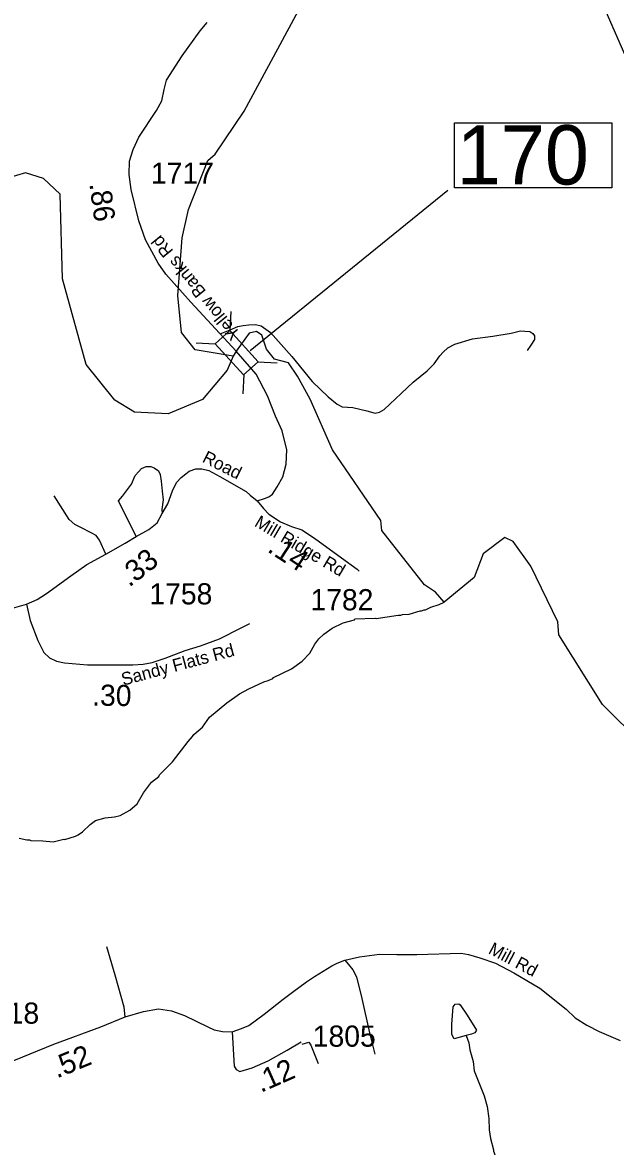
# Model space of a CAD drawing. Extents: x 1248224 to 1454986, y 825081 to 985870.
# Drawn here: x 1359293 to 1362794, y 911096 to 917731 of the extents above; entities that cross this region are included whole.
import ezdxf

# ---------------------------------------------------------------- set-up
doc = ezdxf.new("R2010")
doc.units = 0
for name, color, linetype in [('Exist Hydrographic Creek Single Shore', 7, 'Continuous'), ('Exist Hydrographic Misc Water Feature', 7, 'Continuous'), ('Exist Road Non-System Type 51', 7, 'Continuous'), ('Exist Road Secondary Mileage Hundredths English Label', 7, 'Continuous'), ('Exist Road Secondary Structure Standard Bridge CELL', 7, 'Continuous'), ('Exist Road Secondary Structure Standard Bridge Number Label', 7, 'Continuous'), ('Exist Road Secondary Type 51 Attributed', 7, 'Continuous'), ('Exist Road Secondary Type 51 Label', 7, 'Continuous'), ('Exist Road Secondary Type 51 Number Label', 7, 'Continuous')]:
    doc.layers.add(name, color=color, linetype=linetype)

msp = doc.modelspace()

# ---------------------------------------------------------------- linework, layer by layer
at = {"layer": 'Exist Hydrographic Creek Single Shore'}
for points in [[(1360554.4, 915790.6), (1360536.9, 915761.1), (1360501.8, 915679.7), (1360355.8, 915505.4), (1360153.8, 915420.7), (1359953.8, 915431.3), (1359838.8, 915502.6), (1359668.8, 915712.8), (1359529.8, 916217.9), (1359515.8, 916717.1), (1359417.8, 916811.1), (1359310.4, 916842.9), (1359149.5, 916796), (1359086.3, 916862.1), (1359029.7, 916996.2)], [(1363183, 913242.3), (1362717.9, 913704.7), (1362460, 914117), (1362453.9, 914192.6), (1362293.9, 914520.9), (1362188.9, 914667.4), (1362139.9, 914691.4), (1362011.9, 914595.4), (1361958.9, 914455.4), (1361782.9, 914308.6), (1361731.9, 914368), (1361666.9, 914412), (1361414.9, 914732.2), (1361407.8, 914791.5), (1361123, 915208.3), (1360991.6, 915506.9), (1360916.5, 915644), (1360864, 915722.9), (1360781.4, 915743.6), (1360734.5, 915803.7), (1360706.3, 915886.3), (1360674.4, 915907), (1360631.3, 915897.6), (1360554.4, 915790.6)]]:
    msp.add_lwpolyline(points, dxfattribs=at)
at = {"layer": 'Exist Hydrographic Misc Water Feature'}
for points in [[(1360429.8, 916954.9), (1360601.9, 917207.5), (1361054.8, 918048.7), (1361537.8, 918777.7), (1361662.8, 919152.6), (1361690.8, 919316.3), (1361841.8, 919707.2), (1361835.9, 919854.9), (1361724.8, 920100.2), (1361725.9, 920159.2), (1361701.9, 920176.1), (1361696.9, 920343.7), (1361473.9, 920814.3), (1361399.8, 921249.2), (1361375.8, 921266.1), (1361368.8, 921351.5), (1361273.8, 921560.3)], [(1360536.9, 915761.1), (1360312.9, 915798.3), (1360231.9, 915901.7), (1360210.8, 916118.9), (1360235.9, 916459.8), (1360272.9, 916626.5), (1360386.8, 916916.3), (1360429.8, 916954.9)], [(1359274.2, 912915.7), (1359317.9, 912906.6), (1359333.9, 912906.2), (1359341.8, 912902.1), (1359413.8, 912900.5), (1359473.7, 912895.1), (1359538, 912909.6), (1359543.8, 912908), (1359606.5, 912928.1), (1359622.5, 912935.7), (1359646.9, 912953.1), (1359692, 912996), (1359724.5, 913021.4), (1359780.8, 913036), (1359837, 913042.8), (1359869.1, 913050.1), (1359925.8, 913080.7), (1359970.3, 913118.4), (1360008.1, 913182.8), (1360055.5, 913246.1), (1360098.3, 913280.8), (1360102.5, 913290.7), (1360178.2, 913367), (1360270.8, 913486.8), (1360297.5, 913516.3), (1360303.8, 913528.2), (1360356.7, 913570.9), (1360397.4, 913630), (1360500, 913715.7), (1360573.2, 913768), (1360629.8, 913798.6), (1360718.7, 913838.6), (1360742.8, 913846.1), (1360771.1, 913859.4), (1360775.2, 913865.4), (1360880.4, 913915), (1360945, 913960.1), (1360988.5, 914008.5), (1361019.7, 914061.8), (1361042.3, 914093.3), (1361073, 914120.6), (1361121.8, 914155.4), (1361186.5, 914187.9), (1361252.8, 914204.4), (1361255, 914210.4), (1361375.1, 914215.6), (1361381.1, 914213.7), (1361511.5, 914232.5), (1361527.5, 914232.2), (1361535.6, 914236), (1361575.7, 914239.1), (1361640.1, 914257.6), (1361648.1, 914257.4), (1361664.3, 914265), (1361672.2, 914264.8), (1361704.5, 914280.1), (1361752.9, 914295), (1361782.9, 914308.6)], [(1361912.8, 911751.9), (1361841.7, 911731.9), (1361828.6, 911757.2), (1361828, 911817.2), (1361836.3, 911921.1), (1361846.6, 911936.8), (1361868.7, 911938.3), (1361876.5, 911932.1), (1361919.1, 911871.1), (1361973.2, 911781.9), (1361962.8, 911766.1), (1361944.7, 911758.6), (1361912.8, 911751.9)], [(1361912.8, 911751.9), (1361927.5, 911707), (1361934.6, 911666.8), (1361953.2, 911598.4), (1361959.8, 911542.2), (1362019.4, 911394.5), (1362037.2, 911332.5), (1362045.6, 911260.3), (1362048.2, 911194.3), (1362055.1, 911144), (1362073.5, 911075.6), (1362073.3, 911067.6), (1362088.5, 911027.2), (1362088.3, 911019.2), (1362111.3, 910970.7), (1362133.8, 910906.3), (1362139, 910901.4), (1362172.4, 910841.4), (1362234.7, 910765.9), (1362262.2, 910743.3), (1362316.1, 910715)]]:
    msp.add_lwpolyline(points, dxfattribs=at)
at = {"layer": 'Exist Road Non-System Type 51'}
for points in [[(1362717.2, 917840.5), (1362832.5, 917575.4), (1362987.2, 917233.9), (1363071.5, 917049.7), (1363081.8, 917001.5), (1363083.5, 916956.7), (1363074.9, 916831), (1363071.6, 916814.3), (1363052.6, 916760.3), (1363022.6, 916700.2), (1362963, 916628.3)], [(1360460.5, 915892.8), (1360519, 915917.9), (1360564.2, 915936.3), (1360596, 915943), (1360629.5, 915946.4), (1360668, 915948.1), (1360701.5, 915941.4), (1360756.7, 915901.2), (1360883.9, 915760.4), (1361002.8, 915611.4), (1361098.2, 915520.9), (1361151.7, 915479), (1361180.2, 915462.3), (1361243.8, 915458.9), (1361325.8, 915438.8), (1361376, 915425.4), (1361401.1, 915430.5), (1361427.9, 915447.2), (1361528.3, 915541), (1361598.6, 915608), (1361682.3, 915675), (1361722.5, 915716.9), (1361757.6, 915763.8), (1361776, 915785.6), (1361804.5, 915810.7), (1361844.7, 915832.5), (1361950.1, 915864.3), (1362070.6, 915879.4), (1362177.7, 915897.8), (1362233, 915911.2), (1362258.1, 915909.5), (1362288.2, 915906.2), (1362306.6, 915894.5), (1362315, 915881.1), (1362315, 915859.3), (1362293.2, 915825.8), (1362271.5, 915795.6)], [(1359963.7, 914696.8), (1359860.8, 914906.8), (1359882.7, 914934.9), (1359935.6, 915005), (1359959, 915056.5), (1359979.2, 915079.8), (1359996.4, 915098.6), (1360022.9, 915109.5), (1360050.9, 915111), (1360071.2, 915101.7), (1360096.1, 915084.5), (1360105.4, 915062.7), (1360111.7, 915023.7), (1360117.9, 914964.5), (1360124.1, 914913), (1360116.3, 914856.9), (1360118.4, 914831.8)], [(1359785.8, 914592.8), (1359747.1, 914674.5), (1359728.4, 914702.6), (1359698.8, 914718.1), (1359638.1, 914750.9), (1359602.2, 914768), (1359568, 914797.7), (1359479.1, 914936.4)], [(1359900.1, 911861.7), (1359892.7, 911919), (1359841.1, 912107), (1359790.9, 912274.8)], [(1361195.9, 912196.1), (1361217.5, 912171.3), (1361243.3, 912138.3), (1361264.8, 912098.2), (1361296.3, 911969.1), (1361342.2, 911766.8), (1361372.3, 911641.2)], [(1360944.2, 911699.3), (1360982.7, 911711), (1360996.1, 911694.2), (1361037.9, 911585.4)]]:
    msp.add_lwpolyline(points, dxfattribs=at)
at = {"layer": 'Exist Road Secondary Structure Standard Bridge CELL'}
for p, q in [((1360522.7, 916025.6), (1360517.2, 915912.6)), ((1360318.3, 915840.4), (1360431.4, 915834.8)), ((1360683.2, 915728.5), (1360796.2, 915722.9)), ((1360599.3, 915652.5), (1360593.8, 915539.5))]:
    msp.add_line(p, q, dxfattribs=at)
msp.add_lwpolyline([(1360517.2, 915912.6), (1360683.6, 915728.9), (1360597.8, 915651.1), (1360431.4, 915834.8)], close=True, dxfattribs=at)
at = {"layer": 'Exist Road Secondary Structure Standard Bridge Number Label'}
msp.add_line((1360637, 915794.9), (1361804.5, 916741.1), dxfattribs=at)
msp.add_lwpolyline([(1361843.6, 917139.2), (1362772.6, 917139.2), (1362772.6, 916755.1), (1361843.6, 916755.1)], close=True, dxfattribs=at)
at = {"layer": 'Exist Road Secondary Type 51 Attributed'}
for points in [[(1360554.4, 915790.6), (1360287.4, 916080.1), (1360139, 916244.7), (1360093.3, 916311), (1360020.2, 916448.1), (1359979.6, 916559.9), (1359934.8, 916745.1), (1359922.7, 916834.7), (1359923.9, 916912.1), (1359946.9, 916982.3), (1359979.6, 917055), (1360084.5, 917211.4), (1360116, 917268.3), (1360129.3, 917336.1), (1360142.6, 917390.6), (1360235.7, 917534.6), (1360341.9, 917681.3), (1360384.2, 917732.1)], [(1360677.6, 914908), (1360722.2, 914921.3), (1360747.3, 914931.6), (1360769, 914947.6), (1360796.4, 914989.3), (1360830.6, 915048.8), (1360848.9, 915124.2), (1360853.5, 915208.8), (1360826.1, 915320.8), (1360787.4, 915406.8), (1360739.4, 915527.9), (1360673.2, 915655.9), (1360554.4, 915790.6)], [(1359317.2, 914298.4), (1359378.9, 914324.8), (1359435.2, 914360.1), (1359577.9, 914464.1), (1359673.1, 914531.1), (1359785.8, 914592.8), (1359898.5, 914658), (1359963.7, 914696.8), (1360039.5, 914739.1), (1360088.8, 914777.9), (1360118.4, 914831.8), (1360150.1, 914890), (1360178.3, 914965.8), (1360203, 915015.1), (1360229.4, 915045.1), (1360257.6, 915066.3), (1360277, 915082.1), (1360315.7, 915096.2), (1360352.7, 915096.2), (1360393.2, 915085.7), (1360458.4, 915050.4), (1360613.4, 914962.2), (1360636.3, 914941.1), (1360677.6, 914908)], [(1360677.6, 914908), (1360716.6, 914862.2), (1360746.5, 914828.7), (1360817, 914782.9), (1360882.1, 914756.5), (1360942, 914737.1), (1361017.8, 914687.7), (1361176.3, 914571.3), (1361267.9, 914504.3), (1361279.9, 914491.6)], [(1356944.2, 913093.6), (1357000.9, 913168.8), (1357185.2, 913363.1), (1357365.2, 913547.5), (1357472.5, 913658.6), (1357554.7, 913762.1), (1357635.5, 913869.9), (1357695, 913955), (1357739, 913996.2), (1357777.2, 914030.2), (1357819.4, 914062.1), (1357870.4, 914086.3), (1357905.8, 914099), (1357999.4, 914101.9), (1358149.6, 914107.5), (1358254.5, 914111.8), (1358324, 914124.6), (1358477, 914151.5), (1358572, 914168.5), (1358720.8, 914184.1), (1358927.1, 914206.8), (1359068.8, 914238), (1359247.4, 914277.7), (1359317.2, 914298.4)], [(1359317.2, 914298.4), (1359339.3, 914201.8), (1359383.1, 914082.8), (1359419.1, 914012.3), (1359451.9, 913981), (1359494.1, 913960.6), (1359541.1, 913951.2), (1359677.2, 913940.3), (1359825.8, 913940.3), (1359944.7, 913938.7), (1360005.7, 913943.4), (1360058.9, 913952.8), (1360135.6, 913979.4), (1360252.9, 914023.3), (1360344.4, 914051.4), (1360455.5, 914093.7), (1360583.8, 914157.9), (1360635.4, 914182.9)], [(1360530.4, 911772.7), (1360586.8, 911791.8), (1360630.1, 911810.6), (1360719.6, 911877.1), (1360832.3, 911965.2), (1360887.2, 912007.1), (1360969.5, 912067.8), (1361017.2, 912099.6), (1361119.4, 912162.8), (1361151.2, 912178.7), (1361195.9, 912196.1), (1361282.6, 912216.3), (1361401, 912230.8), (1361502.1, 912229.3), (1361620.6, 912229.3), (1361882.7, 912236.5), (1361926, 912229.3), (1361993.9, 912209), (1362084.9, 912178.7), (1362194.6, 912120.9), (1362347.3, 912031.6), (1362503.3, 911905.9), (1362556.7, 911855.3), (1362624.6, 911811.9), (1362698.3, 911775.8), (1362820.6, 911721.4)], [(1357884.8, 911262.4), (1358056.9, 911314.8), (1358222.2, 911370.2), (1358323.3, 911393.4), (1358421.5, 911406.4), (1358537.1, 911425.2), (1358854.1, 911494.1), (1359037.5, 911536), (1359197.9, 911585.1), (1359477.4, 911700.5), (1359756.2, 911801.7), (1359900.1, 911861.7), (1360007, 911893.5), (1360095.1, 911908), (1360173.1, 911896.4), (1360249.6, 911869), (1360386.3, 911802.8), (1360424.3, 911784.3), (1360474.2, 911773.9), (1360530.4, 911772.7)], [(1360530.4, 911772.7), (1360543.4, 911570.4), (1360555, 911550.1), (1360576.6, 911538.6), (1360648.8, 911560.3), (1360743.3, 911601.9), (1360856.3, 911664.9), (1360938.2, 911713.4)]]:
    msp.add_lwpolyline(points, dxfattribs=at)

# ---------------------------------------------------------------- texts
at = {"layer": 'Exist Road Secondary Mileage Hundredths English Label'}
for s, rotation, p in [('.86', 277.69061, (1359687.6, 916779.3)), ('.14', 326.90675, (1360732.6, 914611.3)), ('.33', 38.18095, (1359923.2, 914394.3)), ('.30', 359.24549, (1359703.6, 913698.5)), ('.52', 22.4276, (1359496.1, 911496.6)), ('.12', 23.7806, (1360700.2, 911412.1))]:
    msp.add_text(s, height=125, rotation=rotation, dxfattribs=at).set_placement(p)
at = {"layer": 'Exist Road Secondary Structure Standard Bridge Number Label'}
msp.add_text('170', height=350, dxfattribs=at).set_placement((1361856.1, 916774.9))
at = {"layer": 'Exist Road Secondary Type 51 Label'}
for s, rotation, p in [('Yellow Banks Rd', 129.07745, (1360584, 915893.7)), ('Road', 333.24241, (1360348.8, 915139.9)), ('Mill Ridge Rd', 329.31519, (1360656.9, 914761.5)), ('Sandy Flats Rd', 15.0264, (1359887.9, 913816.1)), ('Mill Rd', 332.14224, (1362037.7, 912238.7))]:
    msp.add_text(s, height=75, rotation=rotation, dxfattribs=at).set_placement(p)
at = {"layer": 'Exist Road Secondary Type 51 Number Label'}
for s, p in [('1717', (1360051.4, 916779.4)), ('1758', (1360042, 914296.1)), ('1782', (1360993, 914261.3)), ('1718', (1359019.9, 911820.9)), ('1805', (1361006.7, 911685.1))]:
    msp.add_text(s, height=125, dxfattribs=at).set_placement(p)

doc.saveas('drawing.dxf')
